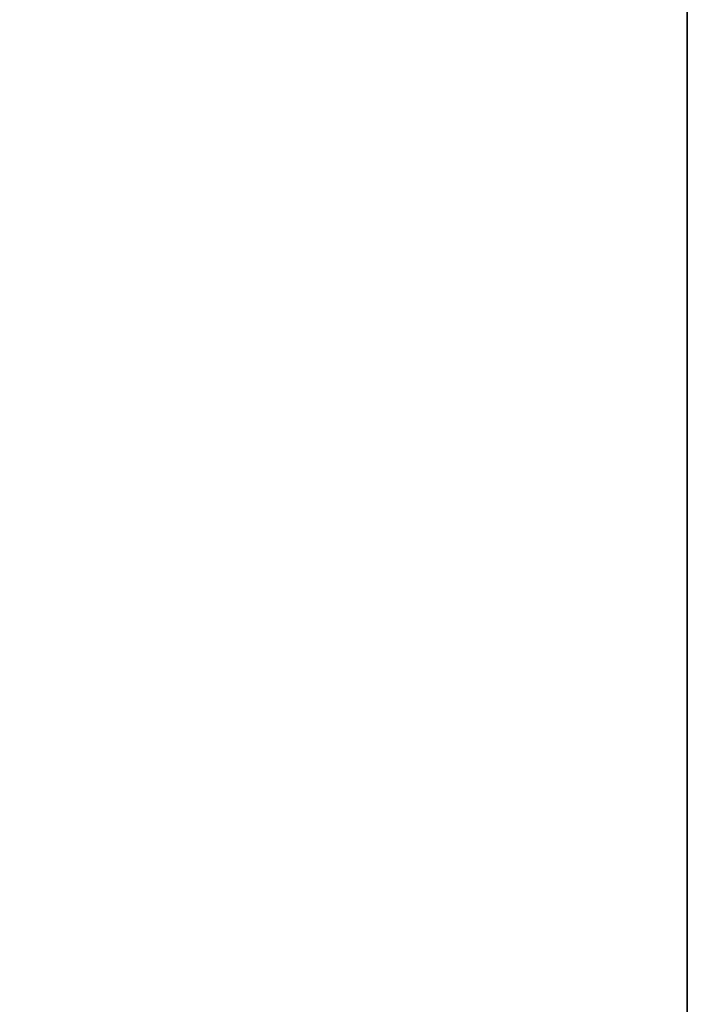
# Model space of a CAD drawing. Header units: metres. Extents: x 209848 to 209928, y 1182430 to 1182563.
# Tile 520 of 656: x 209852.5875 to 209852.6197, y 1182483.3878 to 1182483.4353. Entities that reach past the tile are written whole.
import ezdxf

# ---------------------------------------------------------------- set-up
doc = ezdxf.new("R2010")
doc.units = ezdxf.units.M
doc.header["$MEASUREMENT"] = 0
doc.linetypes.add('DGN Style 2', pattern=[15.036391, 9.021834, -6.014556])
doc.layers.get('0').update_dxf_attribs({"color": 254})

# ---------------------------------------------------------------- blocks, each defined once
blk = doc.blocks.new('*U2')
at = {"color": 3, "linetype": 'Continuous'}
for p, q in [((1.275, -15.53902), (1.275, -15.637896)), ((1.275, -15.637896), (1.275, -15.736743))]:
    blk.add_line(p, q, dxfattribs=at)
blk = doc.blocks.new('*U3')
at = {"color": 3, "linetype": 'Continuous'}
blk.add_line((1.275, -15.621974), (1.275, -15.721169), dxfattribs=at)
blk = doc.blocks.new('*U4')
at = {"color": 3, "linetype": 'Continuous'}
for p, q in [((1.275, -15.551978), (1.275, -15.65151)), ((1.275, -15.65151), (1.275, -15.750994))]:
    blk.add_line(p, q, dxfattribs=at)
blk = doc.blocks.new('*U5')
at = {"color": 3, "linetype": 'Continuous'}
for p, q in [((1.275, -15.531132), (1.275, -15.630782)), ((1.275, -15.630782), (1.275, -15.730383))]:
    blk.add_line(p, q, dxfattribs=at)
blk = doc.blocks.new('*U6')
at = {"color": 3, "linetype": 'Continuous'}
for p, q in [((1.275, -15.527529), (1.275, -15.627768)), ((1.275, -15.627768), (1.275, -15.728062))]:
    blk.add_line(p, q, dxfattribs=at)
blk = doc.blocks.new('*U7')
at = {"color": 3, "linetype": 'Continuous'}
blk.add_line((1.275, -15.593365), (1.275, -15.692696), dxfattribs=at)
blk = doc.blocks.new('*U8')
at = {"color": 3, "linetype": 'Continuous'}
blk.add_line((1.275, -15.598386), (1.275, -15.69848), dxfattribs=at)
blk = doc.blocks.new('ATTEMP_4')
at = {"color": 254, "flags": 128}
blk.add_lwpolyline([(0, 1.275), (-13.6, 1.275), (-13.6, -1.275), (0, -1.275), (0, 1.275), (0, 1.275)], dxfattribs=at)
blk = doc.blocks.new('ATTEMP_1')
at = {"color": 254, "rotation": 90}
blk.add_blockref('ATTEMP_4', (0, -3.535), dxfattribs=at)
blk = doc.blocks.new('ATTEMP')
at = {"color": 3, "linetype": 'Continuous'}
for name in ['*U8', '*U7', '*U6', '*U5', '*U4', '*U3', '*U2']:
    blk.add_blockref(name, (-8.511171, 0), dxfattribs=at)
at = {"color": 254}
blk.add_blockref('ATTEMP_1', (-8.511171, 0), dxfattribs=at)

msp = doc.modelspace()

# ---------------------------------------------------------------- block references
at = {"color": 1, "linetype": 'DGN Style 2'}
msp.add_blockref('ATTEMP', (209859.855907, 1182499.061067), dxfattribs=at)

doc.saveas('drawing.dxf')
